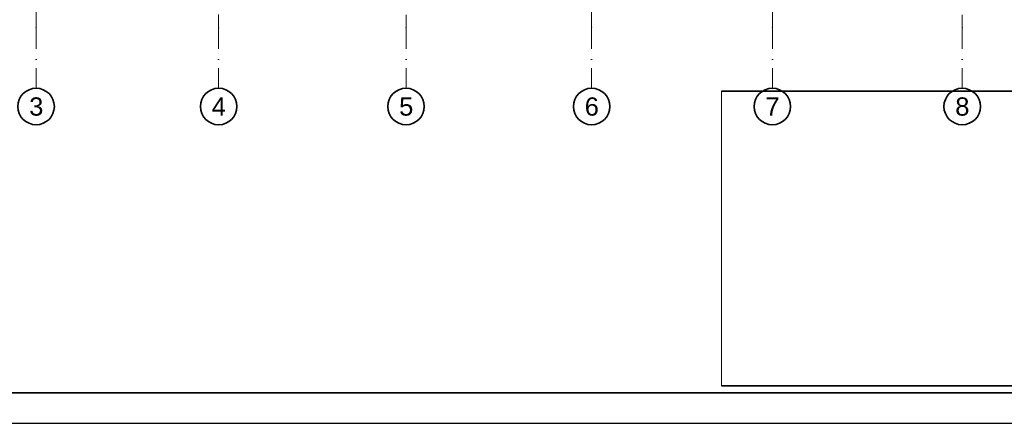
# Model space of a CAD drawing. Header units: millimetres. Extents: x 42175 to 97175, y 10092 to 468192.
# Tile 441 of 451: x 67020 to 83202, y 438492 to 445127. Entities that reach past the tile are written whole.
import ezdxf

# ---------------------------------------------------------------- set-up
doc = ezdxf.new("R2010")
doc.units = ezdxf.units.MM
doc.header["$XCLIPFRAME"] = 2
doc.linetypes.add('Kropki i Kreski', pattern=[6.702778, 3.527778, -1.763889, 0, -1.411111])
doc.layers.add('arch tabela_Nr_Pióra__100', color=7, linetype='Continuous', lineweight=20)
doc.layers.add('CP_FRREF', color=251, linetype='Continuous', lineweight=35)
doc.layers.add('CP_LINENORM', color=253, linetype='Continuous')
doc.layers.add('Konstrukcja - Siatka mod', color=8, linetype='Continuous')
doc.styles.add('STYL_AUTOMATYCZNY_1', font='ARIALN.TTF')
picture_1 = doc.add_image_def('image4.tif', size_in_pixel=(2126, 2126))

msp = doc.modelspace()

# ---------------------------------------------------------------- linework, layer by layer
at = {"color": 7, "linetype": 'Continuous', "lineweight": 35}
for p, q in [((78554, 443953), (96554, 443953)), ((79330, 443953), (96286, 443953)), ((78554, 439108), (96554, 439108))]:
    msp.add_line(p, q, dxfattribs=at)
at = {"layer": 'CP_FRREF'}
msp.add_line((43675, 438992), (96675, 438992), dxfattribs=at)
at = {"layer": 'CP_LINENORM', "linetype": 'Continuous'}
msp.add_line((42175, 438492), (97175, 438492), dxfattribs=at)
at = {"layer": 'Konstrukcja - Siatka mod', "color": 8, "linetype": 'Kropki i Kreski', "lineweight": 13, "ltscale": 100}
for p, q in [((67290, 445000), (67290, 461965)), ((70290, 461970), (70290, 445000)), ((73370, 461965), (73370, 445000)), ((76420, 445000), (76420, 461965)), ((79390, 445000), (79390, 461965)), ((82510, 461965), (82510, 445000)), ((67290, 445000), (67290, 444000)), ((70290, 445000), (70290, 444000)), ((73370, 445000), (73370, 444000)), ((76420, 445000), (76420, 444000)), ((79390, 445000), (79390, 444000)), ((82510, 445000), (82510, 444000))]:
    msp.add_line(p, q, dxfattribs=at)
at = {"layer": 'Konstrukcja - Siatka mod', "color": 8, "linetype": 'Continuous', "lineweight": 35, "ltscale": 100}
for centre in [(67290, 443700), (70290, 443700), (73370, 443700), (76420, 443700), (79390, 443700), (82510, 443700)]:
    msp.add_circle(centre, 300, dxfattribs=at)
at = {"layer": 'Konstrukcja - Siatka mod', "color": 8, "linetype": 'Kropki i Kreski', "lineweight": 13, "ltscale": 100}
for p in [(67290, 445000), (67290, 445000), (70290, 445000), (70290, 445000), (73370, 445000), (73370, 445000), (76420, 445000), (76420, 445000), (79390, 445000), (79390, 445000), (82510, 445000), (82510, 445000)]:
    msp.add_point(p, dxfattribs=at)

# ---------------------------------------------------------------- texts
at = {"layer": 'Konstrukcja - Siatka mod', "color": 8, "linetype": 'Continuous', "lineweight": 13, "char_height": 300, "attachment_point": 1, "style": 'STYL_AUTOMATYCZNY_1'}
for s, insert in [('\\A1;{\\pql;\\pt0;\\fArial|b0|i0|c238|p0;\\W1.000000;3}', (67176, 443850)), ('\\A1;{\\pql;\\pt0;\\fArial|b0|i0|c238|p0;\\W1.000000;4}', (70176, 443850)), ('\\A1;{\\pql;\\pt0;\\fArial|b0|i0|c238|p0;\\W1.000000;5}', (73256, 443850)), ('\\A1;{\\pql;\\pt0;\\fArial|b0|i0|c238|p0;\\W1.000000;6}', (76306, 443850)), ('\\A1;{\\pql;\\pt0;\\fArial|b0|i0|c238|p0;\\W1.000000;7}', (79276, 443850)), ('\\A1;{\\pql;\\pt0;\\fArial|b0|i0|c238|p0;\\W1.000000;8}', (82396, 443850))]:
    msp.add_mtext(s, dxfattribs=dict(at, insert=insert))

# ---------------------------------------------------------------- pictures from other files: only their frames are drawn
at = {"layer": 'arch tabela_Nr_Pióra__100', "linetype": 'Continuous'}
image = msp.add_image(picture_1, insert=(78554, 439108), size_in_units=(5000, 5000), dxfattribs=at)
image.set_boundary_path([(-0.5, 65.5), (2059.8, 2125.5)])

doc.saveas('drawing.dxf')
